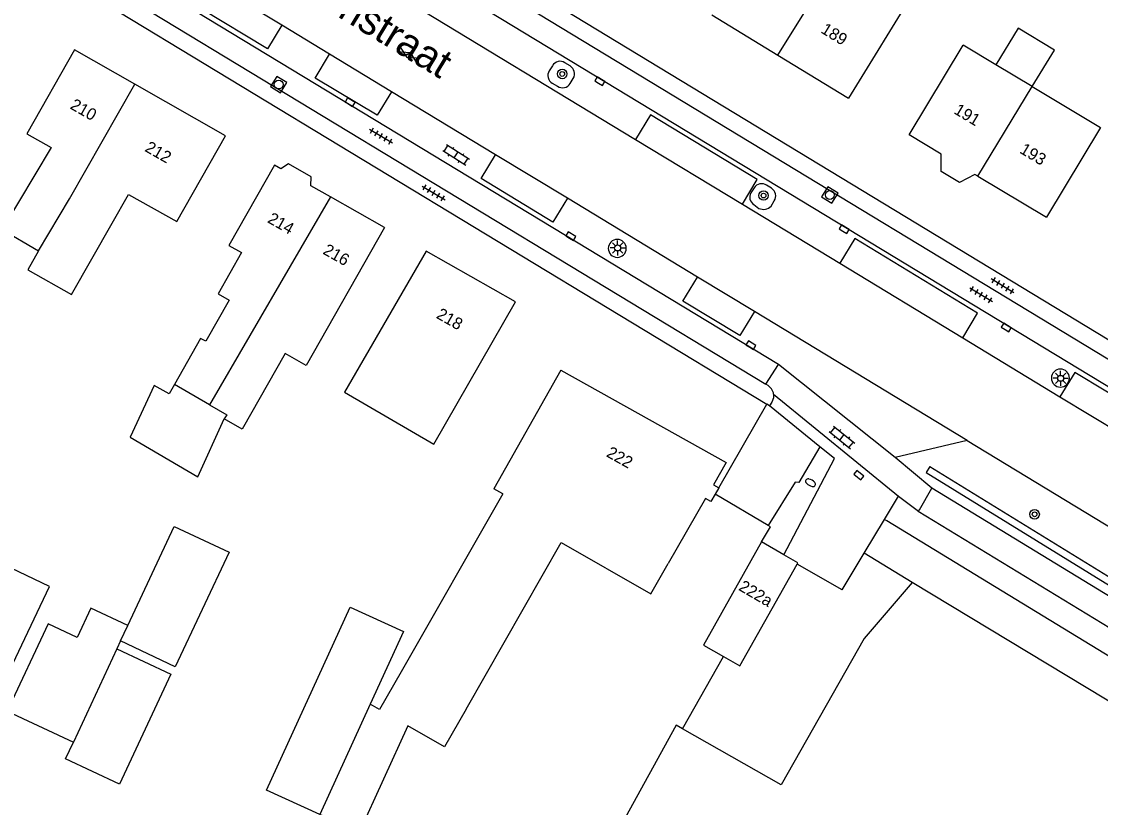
# Model space of a CAD drawing. Extents: x 136000 to 141000, y 400494 to 402006.
# Drawn here: x 139000.3 to 139091.4, y 401875.5 to 401941.9 of the extents above; entities that cross this region are included whole.
import ezdxf

# ---------------------------------------------------------------- set-up
doc = ezdxf.new("R2010")
doc.units = 0
for name, color, linetype in [('gg-afsc-draadraster', 7, 'Continuous'), ('gg-afsc-erfafscheiding', 7, 'Continuous'), ('gg-afsc-hekwerk', 7, 'Continuous'), ('gg-afsc-lijn draadraster', 7, 'Continuous'), ('gg-anno-huisnummerreeks BGT', 7, 'Continuous'), ('gg-anno-openbare ruimte label', 7, 'Continuous'), ('gg-bbg-gedigitaliseerde bebouwing', 7, 'Continuous'), ('gg-bbg-gedigitaliseerde bijgebouw', 7, 'Continuous'), ('gg-bbg-hoofdgebouw', 7, 'Continuous'), ('gg-bbg-luifel en loopbrug', 7, 'Continuous'), ('gg-bbg-tussenscheiding', 7, 'Continuous'), ('gg-knt-bronhoudergrens', 7, 'Continuous'), ('gg-knt-verharding', 7, 'Continuous'), ('gg-knt-verharding nz', 7, 'Continuous'), ('gg-kntw-bovenkant insteek waterloop', 7, 'Continuous'), ('gt-grn-groengrens', 7, 'Continuous'), ('gt-grn-vlakafsluiter', 7, 'Continuous'), ('gt-symb-boom', 7, 'Continuous'), ('gt-symb-brandkraan', 7, 'Continuous'), ('gt-symb-gesloten verharding', 7, 'Continuous'), ('gt-symb-klinker verharding', 7, 'Continuous'), ('gt-symb-kolk', 7, 'Continuous'), ('gt-symb-lichtmast', 7, 'Continuous'), ('gt-symb-rioolschacht', 7, 'Continuous'), ('gt-symb-tegel verharding', 7, 'Continuous')]:
    doc.layers.add(name, color=color, linetype=linetype)

# ---------------------------------------------------------------- blocks, each defined once
blk = doc.blocks.new('gt0-BOOM')
at = {"layer": 'gt-symb-boom'}
for radius in [0.4, 0.2]:
    blk.add_circle((0, 0), radius, dxfattribs=at)
blk = doc.blocks.new('gt0-GESVH1')
at = {"layer": 'gt-symb-gesloten verharding'}
for p, q in [((-0.992, -0.261), (0.008, 0.239)), ((0.008, -0.261), (-0.992, 0.239)), ((0.008, 0.239), (1.008, -0.261)), ((1.008, 0.239), (0.008, -0.261))]:
    blk.add_line(p, q, dxfattribs=at)
blk = doc.blocks.new('gt0-TEG1')
at = {"layer": 'gt-symb-tegel verharding'}
for p, q in [((-1.125, 0), (1.125, 0)), ((-0.9, -0.25), (-0.9, 0.25)), ((-0.45, -0.25), (-0.45, 0.25)), ((0, -0.25), (0, 0.25)), ((0.45, -0.25), (0.45, 0.25)), ((0.9, -0.25), (0.9, 0.25))]:
    blk.add_line(p, q, dxfattribs=at)
blk = doc.blocks.new('gt0-KOLK')
at = {"layer": 'gt-symb-kolk'}
blk.add_lwpolyline([(0, 0), (0.375, 0), (0.375, 0.4), (-0.375, 0.4), (-0.375, 0), (0, 0)], dxfattribs=at)
blk = doc.blocks.new('gt0-LMAST')
at = {"layer": 'gt-symb-lichtmast'}
for p, q in [((-0.182, 0.173), (-0.447, 0.438)), ((-0.005, 0.246), (-0.005, 0.621)), ((0.172, 0.173), (0.437, 0.438)), ((-0.255, -0.004), (-0.63, -0.004)), ((-0.182, -0.181), (-0.447, -0.446)), ((-0.005, -0.254), (-0.005, -0.629)), ((0.437, -0.446), (0.172, -0.181)), ((0.245, -0.004), (0.62, -0.004))]:
    blk.add_line(p, q, dxfattribs=at)
blk.add_circle((-0.005, -0.004), 0.25, dxfattribs=at)
blk = doc.blocks.new('gt0-RS')
at = {"layer": 'gt-symb-rioolschacht'}
blk.add_lwpolyline([(-0.5, -0.5), (0.5, -0.5), (0.5, 0.5), (-0.5, 0.5)], close=True, dxfattribs=at)
blk.add_circle((0, 0), 0.375, dxfattribs=at)
blk = doc.blocks.new('gt0-KL1')
at = {"layer": 'gt-symb-klinker verharding'}
for p, q in [((-1.15, 0.3), (1.15, 0.3)), ((-1, -0.3), (-1, 0.3)), ((-0.5, 0.3), (-0.5, 0.45)), ((0, -0.3), (0, 0.3)), ((0.5, 0.3), (0.5, 0.45)), ((1, -0.3), (1, 0.3)), ((-1.15, -0.3), (1.15, -0.3)), ((-0.5, -0.45), (-0.5, -0.3)), ((0.5, -0.45), (0.5, -0.3))]:
    blk.add_line(p, q, dxfattribs=at)
blk = doc.blocks.new('gt0-BR')
at = {"layer": 'gt-symb-brandkraan'}
for centre, radius, start, end in [((-0.244, 0), 0.206, 107.56694, 252.43307), ((0.599, -2.664), 3, 106.89205, 107.56694), ((0, -0.691), 0.938, 73.10799, 106.89205), ((-0.599, -2.664), 3, 72.43309, 73.10799), ((0.244, 0), 0.206, 287.56695, 72.43309), ((0.599, 2.664), 3, 252.43307, 253.10797), ((0, 0.691), 0.938, 253.10797, 286.89206), ((-0.599, 2.664), 3, 286.89206, 287.56695)]:
    blk.add_arc(centre, radius, start, end, dxfattribs=at)

msp = doc.modelspace()

# ---------------------------------------------------------------- linework, layer by layer
at = {"layer": 'gg-afsc-draadraster'}
msp.add_lwpolyline([(139056.115, 401882.135), (139055.597, 401882.42), (139035.139, 401845.247), (139028.032, 401831.425)], dxfattribs=at)
at = {"layer": 'gg-afsc-erfafscheiding'}
msp.add_line((139063.364, 401899.3), (139058.88, 401901.944), dxfattribs=at)
msp.add_lwpolyline([(139062.791, 401897.924), (139063.541, 401899.195), (139063.364, 401899.3)], dxfattribs=at)
at = {"layer": 'gg-afsc-hekwerk'}
msp.add_lwpolyline([(139071.473, 401889.742), (139064.453, 401877.397), (139056.115, 401882.135)], dxfattribs=at)
msp.add_lwpolyline([(139071.473, 401889.742), (139064.453, 401877.397), (139056.115, 401882.135)], dxfattribs=at)
at = {"layer": 'gg-afsc-lijn draadraster'}
msp.add_lwpolyline([(139056.115, 401882.135), (139055.597, 401882.42), (139035.139, 401845.247), (139028.032, 401831.425)], dxfattribs=at)
at = {"layer": 'gg-bbg-gedigitaliseerde bebouwing'}
for p, q in [((139075.261, 401932.28), (139079.805, 401939.864)), ((139082.563, 401938.212), (139079.805, 401939.864)), ((139085.651, 401936.362), (139082.563, 401938.212)), ((139085.651, 401936.362), (139091.398, 401932.918)), ((139091.398, 401932.918), (139086.851, 401925.33)), ((139007.985, 401924.832), (139009.366, 401927.267)), ((139045.862, 401912.42), (139040.202, 401902.398)), ((139016.192, 401909.5), (139013.241, 401911.208)), ((139040.947, 401901.974), (139032.375, 401886.924)), ((139040.947, 401901.974), (139040.202, 401902.398)), ((139037.873, 401883.792), (139045.882, 401897.853))]:
    msp.add_line(p, q, dxfattribs=at)
for points in [[(139075.055, 401945.2), (139075.861, 401944.707), (139070.151, 401935.38)], [(139004.812, 401939.46), (139000.786, 401932.377), (139002.829, 401931.218)], [(139009.366, 401927.267), (139013.436, 401924.959), (139017.551, 401932.21)], [(139002.829, 401931.218), (138998.709, 401924.3), (139001.754, 401922.489)], [(139021.672, 401929.74), (139017.824, 401922.955), (139018.902, 401922.344), (139016.929, 401918.864), (139017.859, 401918.336), (139015.886, 401914.857), (139015.451, 401915.104), (139013.241, 401911.208)], [(139001.754, 401922.489), (139000.851, 401920.897), (139004.56, 401918.793), (139007.985, 401924.832)], [(139030.962, 401924.47), (139024.35, 401912.815), (139022.584, 401913.817), (139018.961, 401907.43), (139017.438, 401908.295)], [(139034.482, 401922.48), (139027.603, 401910.547), (139035.123, 401906.175), (139042.041, 401918.19)], [(139016.192, 401909.5), (139017.65, 401908.657), (139017.438, 401908.295)], [(139058.521, 401901.32), (139058.074, 401901.577), (139054.923, 401896.089)], [(139045.882, 401897.853), (139053.443, 401893.512), (139054.923, 401896.089)], [(139032.375, 401886.924), (139030.557, 401883.757), (139029.764, 401884.212)], [(139037.873, 401883.792), (139036.044, 401880.606), (139032.944, 401882.386), (139028.82, 401873.372), (139025.499, 401874.891)]]:
    msp.add_lwpolyline(points, dxfattribs=at)
at = {"layer": 'gg-bbg-gedigitaliseerde bijgebouw'}
msp.add_line((139008.694, 401889.561), (139008.371, 401888.868), dxfattribs=at)
for points in [[(139009.3, 401890.854), (139013.22, 401899.215), (139017.849, 401897.044), (139013.308, 401887.359), (139008.694, 401889.561)], [(138995.67, 401879.361), (139002.699, 401894.156), (138996.147, 401897.268), (138989.118, 401882.473)], [(139009.3, 401890.854), (139006.175, 401892.311), (139005.028, 401889.85), (139002.568, 401890.997), (138999.122, 401883.607), (139004.705, 401881.004)], [(139025.499, 401874.891), (139021.014, 401876.943), (139028.08, 401892.386), (139032.565, 401890.333), (139029.764, 401884.212)], [(139008.371, 401888.868), (139012.921, 401886.747), (139008.589, 401877.455), (139004.039, 401879.577), (139004.705, 401881.004)]]:
    msp.add_lwpolyline(points, dxfattribs=at)
at = {"layer": 'gg-bbg-hoofdgebouw'}
for p, q in [((139058.611, 401942.44), (139064.186, 401939.029)), ((139009.898, 401936.566), (139004.812, 401939.46)), ((139064.186, 401939.029), (139070.151, 401935.38)), ((139017.551, 401932.21), (139009.898, 401936.566)), ((139022.226, 401929.426), (139021.672, 401929.74)), ((139081.053, 401928.807), (139086.851, 401925.33)), ((139026.425, 401927.044), (139024.76, 401927.988)), ((139030.962, 401924.47), (139026.425, 401927.044)), ((139042.041, 401918.19), (139034.482, 401922.48)), ((139058.88, 401901.944), (139058.521, 401901.32)), ((139059.182, 401902.47), (139058.88, 401901.944)), ((139064.691, 401896.819), (139062.791, 401897.924)), ((139065.861, 401896.138), (139064.691, 401896.819)), ((139065.803, 401896.034), (139065.861, 401896.138))]:
    msp.add_line(p, q, dxfattribs=at)
for points in [[(139081.053, 401928.807), (139080.804, 401928.956), (139079.516, 401928.263), (139077.968, 401929.192), (139077.972, 401930.654), (139075.261, 401932.28)], [(139024.76, 401927.988), (139024.786, 401928.738), (139022.862, 401929.83), (139022.226, 401929.426)], [(139045.862, 401912.42), (139059.802, 401904.63), (139058.731, 401902.72), (139059.182, 401902.47)], [(139062.791, 401897.924), (139057.91, 401889.197), (139059.587, 401888.244)], [(139059.587, 401888.244), (139060.979, 401887.453), (139065.803, 401896.034)]]:
    msp.add_lwpolyline(points, dxfattribs=at)
at = {"layer": 'gg-bbg-luifel en loopbrug'}
for points in [[(139085.651, 401936.362), (139087.523, 401939.437), (139084.447, 401941.309), (139082.563, 401938.212)], [(139013.241, 401911.208), (139012.788, 401910.408), (139011.54, 401911.131), (139009.488, 401906.748), (139015.217, 401903.407), (139017.438, 401908.295)]]:
    msp.add_lwpolyline(points, dxfattribs=at)
at = {"layer": 'gg-bbg-tussenscheiding'}
for p, q in [((139064.186, 401939.029), (139069.94, 401948.328)), ((139081.053, 401928.807), (139085.651, 401936.362)), ((139026.425, 401927.044), (139016.192, 401909.5)), ((139008.694, 401889.561), (139009.3, 401890.854)), ((139008.371, 401888.868), (139004.705, 401881.004)), ((139029.764, 401884.212), (139025.499, 401874.891))]:
    msp.add_line(p, q, dxfattribs=at)
msp.add_lwpolyline([(139001.754, 401922.489), (139004.372, 401926.881), (139009.898, 401936.566)], dxfattribs=at)
at = {"layer": 'gg-knt-bronhoudergrens'}
for p, q in [((139069.605, 401893.858), (139065.803, 401896.034)), ((139075.518, 401894.494), (139071.473, 401889.742))]:
    msp.add_line(p, q, dxfattribs=at)
at = {"layer": 'gg-knt-verharding'}
for p, q in [((138914.009, 402000), (139063.233, 401909.555)), ((138916.698, 402000), (139063.172, 401911.225)), ((139064.22, 401912.883), (138942.999, 401986.393)), ((139027.01, 401950.483), (139116.324, 401896.321)), ((139022.308, 401941.546), (139011.115, 401948.334)), ((139028.943, 401945.986), (139052.162, 401931.901)), ((139026.337, 401939.103), (139022.308, 401941.546)), ((139031.565, 401935.933), (139026.337, 401939.103)), ((139046.638, 401938.114), (139046.201, 401938.378)), ((139045.145, 401938.134), (139044.876, 401937.706)), ((139045.134, 401936.65), (139045.58, 401936.405)), ((139046.636, 401936.627), (139046.908, 401937.059)), ((139040.339, 401930.612), (139031.565, 401935.933)), ((139052.162, 401931.901), (139061.18, 401926.431)), ((139046.406, 401926.933), (139040.339, 401930.612)), ((139062.18, 401927.815), (139061.897, 401927.393)), ((139063.641, 401927.782), (139063.222, 401928.036)), ((139057.379, 401920.279), (139046.406, 401926.933)), ((139063.61, 401926.281), (139063.874, 401926.725)), ((139061.18, 401926.431), (139069.395, 401921.447)), ((139062.14, 401926.408), (139062.564, 401926.082)), ((139069.395, 401921.447), (139079.781, 401915.147)), ((139062.193, 401917.36), (139057.379, 401920.279)), ((139080.151, 401906.47), (139062.193, 401917.36)), ((139079.781, 401915.147), (139087.983, 401910.172)), ((139063.172, 401911.225), (139064.22, 401912.883)), ((139074.072, 401905.04), (139064.22, 401912.883)), ((139063.806, 401910.389), (139074.35, 401901.771)), ((139087.983, 401910.172), (139093.216, 401906.997)), ((139059.182, 401902.47), (139063.233, 401909.555)), ((139063.472, 401909.41), (139063.233, 401909.555)), ((139068.947, 401904.955), (139067.724, 401905.93)), ((139080.151, 401906.47), (139074.072, 401905.04)), ((139080.151, 401906.47), (139117.192, 401884.02)), ((139064.691, 401896.819), (139068.947, 401904.955)), ((139077.165, 401902.438), (139074.072, 401905.04)), ((139123.391, 401874.26), (139077.165, 401902.438)), ((139073.184, 401899.817), (139074.35, 401901.771)), ((139074.35, 401901.771), (139076.059, 401900.515)), ((139071.462, 401896.95), (139073.184, 401899.817)), ((139069.605, 401893.858), (139071.462, 401896.95))]:
    msp.add_line(p, q, dxfattribs=at)
for points in [[(139027.242, 401954.351), (139119.901, 401898.12), (139131.551, 401892.16)], [(139130.031, 401891.44), (139119.251, 401896.86), (139028.05, 401952.179)], [(139063.806, 401910.389), (139063.802, 401910.5), (139063.642, 401910.848), (139063.362, 401911.11), (139063.172, 401911.225)], [(139063.806, 401910.389), (139063.815, 401910.09), (139063.662, 401909.71), (139063.472, 401909.41)], [(139067.724, 401905.93), (139065.941, 401902.919), (139065.629, 401902.965), (139063.364, 401899.3)], [(139076.059, 401900.515), (139076.121, 401900.61), (139077.165, 401902.438)], [(139125.202, 401870.521), (139076.03, 401900.47), (139076.059, 401900.515)]]:
    msp.add_lwpolyline(points, dxfattribs=at)
for centre, radius, start, end in [((139045.789, 401937.753), 0.749, 56.63422, 149.38671), ((139045.518, 401937.303), 0.758, 147.91408, 239.54481), ((139046.189, 401937.437), 0.813, 332.27895, 56.43157), ((139046.007, 401936.998), 0.731, 234.28552, 329.45898), ((139062.806, 401927.43), 0.735, 55.51498, 148.43409), ((139063.234, 401927.138), 0.762, 327.14171, 57.72069), ((139062.541, 401927.029), 0.739, 150.54392, 237.17244), ((139062.947, 401926.915), 0.917, 245.28609, 316.25733), ((139050.622, 401922.703), 0.759, 0, 180), ((139050.622, 401922.703), 0.759, 180, 0), ((139088.029, 401911.747), 0.763, 0, 180), ((139088.029, 401911.747), 0.763, 180, 0)]:
    msp.add_arc(centre, radius, start, end, dxfattribs=at)
at = {"layer": 'gg-knt-verharding nz'}
msp.add_line((139067.724, 401905.93), (139063.472, 401909.41), dxfattribs=at)
for points in [[(139022.308, 401941.546), (139021.099, 401939.552), (139009.898, 401946.328), (139011.115, 401948.334)], [(139031.565, 401935.933), (139030.359, 401933.944), (139025.113, 401937.085), (139026.337, 401939.103)], [(139061.18, 401926.431), (139062.441, 401928.51), (139053.421, 401933.976), (139052.162, 401931.901)], [(139046.406, 401926.933), (139045.185, 401924.919), (139039.119, 401928.601), (139040.339, 401930.612)], [(139079.781, 401915.147), (139081.036, 401917.217), (139070.661, 401923.535), (139069.395, 401921.447)], [(139062.193, 401917.36), (139060.966, 401915.338), (139056.144, 401918.241), (139057.379, 401920.279)], [(139093.216, 401906.997), (139094.473, 401909.069), (139089.231, 401912.228), (139087.983, 401910.172)]]:
    msp.add_lwpolyline(points, dxfattribs=at)
at = {"layer": 'gg-kntw-bovenkant insteek waterloop'}
for p, q in [((139075.518, 401894.494), (139071.462, 401896.95)), ((139122.409, 401866.1), (139075.518, 401894.494))]:
    msp.add_line(p, q, dxfattribs=at)
msp.add_lwpolyline([(139122.409, 401866.1), (139123.861, 401868.878), (139073.374, 401899.693), (139073.184, 401899.817)], dxfattribs=at)
at = {"layer": 'gt-grn-groengrens'}
msp.add_line((139076.997, 401904.288), (139122.847, 401876.016), dxfattribs=at)
msp.add_lwpolyline([(139076.997, 401904.288), (139076.683, 401903.778), (139122.533, 401875.506), (139122.847, 401876.016)], dxfattribs=at)
at = {"layer": 'gt-grn-vlakafsluiter'}
msp.add_line((139056.115, 401882.135), (139059.587, 401888.244), dxfattribs=at)

# ---------------------------------------------------------------- block references
at = {"layer": 'gt-symb-boom'}
for p in [(139045.973, 401937.432), (139062.97, 401927.166), (139085.848, 401900.241)]:
    msp.add_blockref('gt0-BOOM', p, dxfattribs=at)
at = {"layer": 'gt-symb-brandkraan', "rotation": -29.204840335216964}
msp.add_blockref('gt0-BR', (139066.938, 401902.91), dxfattribs=at)
at = {"layer": 'gt-symb-gesloten verharding', "rotation": -31.209490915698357}
msp.add_blockref('gt0-GESVH1', (139033.006, 401939.046), dxfattribs=at)
at = {"layer": 'gt-symb-klinker verharding'}
for p, rotation in [((139037.018, 401930.606), -32.00538320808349), ((139069.589, 401906.738), -38.990994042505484)]:
    msp.add_blockref('gt0-KL1', p, dxfattribs=dict(at, rotation=rotation))
at = {"layer": 'gt-symb-kolk'}
for p, rotation in [((139049.048, 401936.65), -31.20949091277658), ((139027.962, 401934.869), -31.20949091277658), ((139046.597, 401923.57), -31.20949091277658), ((139069.668, 401924.147), -31.209490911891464), ((139083.352, 401915.851), -31.20949091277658), ((139061.799, 401914.353), -31.20949091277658), ((139070.895, 401903.393), -38.727862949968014)]:
    msp.add_blockref('gt0-KOLK', p, dxfattribs=dict(at, rotation=rotation))
at = {"layer": 'gt-symb-lichtmast'}
for p in [(139050.653, 401922.743), (139088.053, 401911.732)]:
    msp.add_blockref('gt0-LMAST', p, dxfattribs=at)
at = {"layer": 'gt-symb-rioolschacht'}
for p, rotation in [((139022.033, 401936.54), 148.45632658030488), ((139068.563, 401927.214), -32.26035321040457)]:
    msp.add_blockref('gt0-RS', p, dxfattribs=dict(at, rotation=rotation))
at = {"layer": 'gt-symb-tegel verharding'}
for p, rotation in [((139030.681, 401932.196), -31.003067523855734), ((139035.125, 401927.391), -31.003067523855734), ((139083.146, 401919.541), 147.99461679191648), ((139081.333, 401918.792), -31.59249156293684)]:
    msp.add_blockref('gt0-TEG1', p, dxfattribs=dict(at, rotation=rotation))

# ---------------------------------------------------------------- texts
at = {"layer": 'gg-anno-huisnummerreeks BGT'}
for s, rotation, p in [('189', 328.5, (139067.734, 401940.963)), ('210', 330.3, (139004.358, 401934.543)), ('191', 329, (139078.958, 401934.144)), ('212', 330.3, (139010.667, 401930.952)), ('193', 329.1, (139084.515, 401930.81)), ('214', 330.5, (139021.022, 401924.934)), ('216', 330.5, (139025.699, 401922.281)), ('218', 330.4, (139035.268, 401916.861)), ('222', 330.8, (139049.624, 401905.164)), ('222a', 329.8, (139060.792, 401893.881))]:
    msp.add_text(s, height=1, rotation=rotation, dxfattribs=at).set_placement(p)
at = {"layer": 'gg-anno-openbare ruimte label'}
msp.add_text('Kreitenmolenstraat', height=2.5, rotation=328.7, dxfattribs=at).set_placement((139011.691, 401951.58))

doc.saveas('drawing.dxf')
